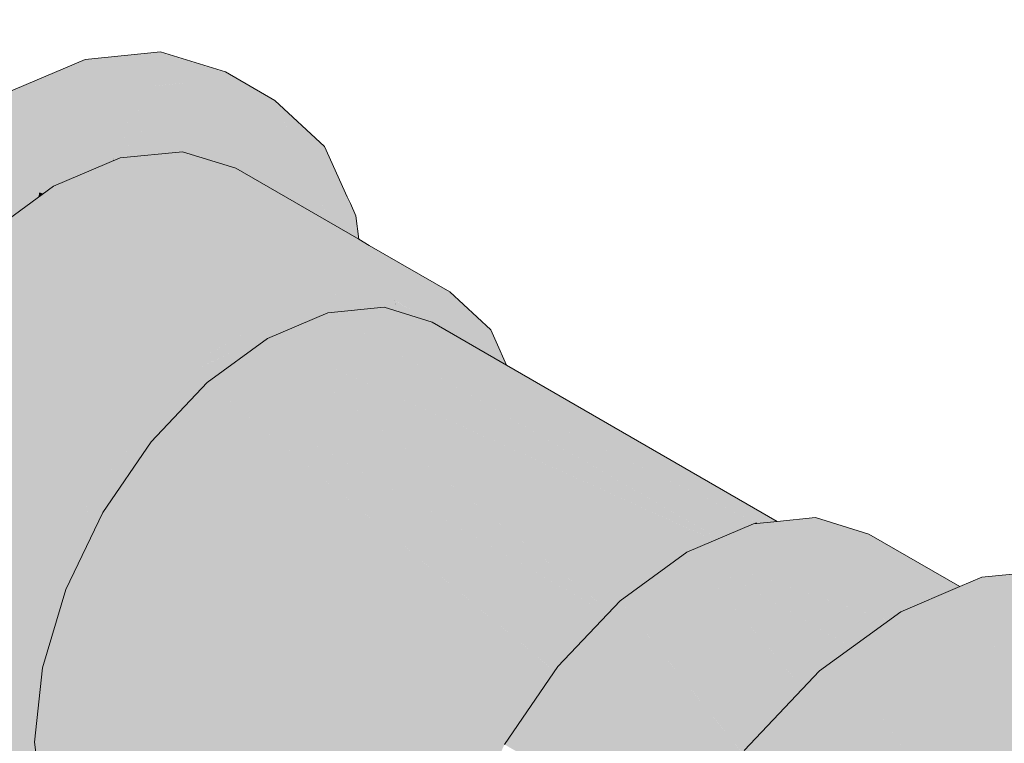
# Model space of a CAD drawing. Header units: millimetres. Extents: x 2 to 902, y -447 to 199.
# Tile 408 of 656: x 107.45 to 107.685, y 62.036 to 62.208. Entities that reach past the tile are written whole.
import ezdxf

# ---------------------------------------------------------------- set-up
doc = ezdxf.new("R2010")
doc.units = ezdxf.units.MM
doc.header["$MEASUREMENT"] = 0
doc.layers.add('AF-Condutos', color=4, linetype='Continuous', lineweight=25)
doc.layers.add('AF-Conexões', color=9, linetype='Continuous', lineweight=18)

msp = doc.modelspace()

# ---------------------------------------------------------------- hatches: boundary and pattern name
at = {"layer": 'AF-Condutos', "linetype": 'Continuous'}
for points in [[(107.45986, 62.16008), (107.34182, 62.22842), (107.34165, 62.22833)], [(107.45564, 62.1669), (107.4581, 62.1687), (107.42892, 62.178), (107.45229, 62.16446)]]:
    msp.add_hatch(color=151, dxfattribs=at).paths.add_polyline_path(points)
at = {"layer": 'AF-Conexões', "linetype": 'Continuous'}
for points in [[(107.42101, 62.00202), (107.38377, 62.055), (107.38787, 62.0688), (107.40558, 62.12841), (107.44882, 62.17406), (107.45824, 62.184), (107.44647, 62.17541), (107.45824, 62.184), (107.47753, 62.1922), (107.49549, 62.19399), (107.51092, 62.18922), (107.49914, 62.19602), (107.48372, 62.20078), (107.46575, 62.199), (107.44647, 62.1908), (107.4347, 62.18221), (107.44189, 62.17806), (107.4347, 62.18221), (107.43897, 62.16994), (107.4347, 62.18221), (107.4272, 62.17674), (107.42101, 62.15098), (107.4272, 62.17674), (107.40923, 62.15778), (107.39381, 62.13521), (107.39375, 62.10377), (107.38631, 62.07873), (107.3854, 62.07022), (107.37784, 62.07458), (107.3854, 62.07022), (107.38631, 62.07873), (107.39375, 62.10377), (107.39381, 62.13521), (107.38198, 62.11056), (107.37453, 62.08553), (107.37362, 62.07702), (107.372, 62.0618), (107.38631, 62.03421), (107.372, 62.0618), (107.37453, 62.04101), (107.39375, 62.01777), (107.37453, 62.04101), (107.38198, 62.02456), (107.39381, 62.01358), (107.40558, 62.00679)], [(107.52825, 62.15772), (107.53087, 62.1562), (107.53019, 62.1618), (107.52888, 62.16469), (107.52814, 62.16633), (107.52275, 62.17824), (107.52521, 62.16904), (107.52275, 62.17824), (107.51092, 62.18922), (107.52194, 62.17208), (107.52615, 62.16553), (107.52194, 62.17208), (107.51092, 62.18922), (107.51631, 62.17731), (107.51526, 62.17963), (107.51388, 62.18267), (107.51092, 62.18922), (107.51024, 62.18293), (107.51285, 62.18052), (107.51332, 62.1815), (107.51285, 62.18052), (107.51395, 62.1795), (107.51285, 62.18052), (107.51228, 62.17933), (107.51285, 62.18052), (107.51024, 62.18293), (107.50983, 62.17909), (107.51092, 62.18922), (107.50821, 62.19006), (107.50187, 62.18736), (107.50821, 62.19006), (107.49704, 62.19351), (107.49678, 62.19265), (107.49704, 62.19351), (107.49549, 62.19399), (107.49661, 62.19206), (107.49984, 62.1865), (107.50446, 62.17856), (107.50916, 62.17284), (107.51137, 62.17743), (107.50916, 62.17284), (107.50446, 62.17856), (107.50854, 62.17154), (107.50446, 62.17856), (107.49984, 62.1865), (107.49661, 62.19206), (107.49549, 62.19399), (107.49633, 62.19112), (107.49792, 62.18568), (107.49633, 62.19112), (107.49549, 62.19399), (107.49231, 62.1833), (107.49549, 62.19399), (107.49234, 62.19367), (107.47753, 62.1922), (107.48454, 62.18798), (107.47753, 62.1922), (107.48247, 62.18647), (107.47753, 62.1922), (107.48231, 62.18636), (107.48712, 62.18109), (107.48231, 62.18636), (107.47753, 62.1922), (107.47886, 62.18384), (107.47948, 62.17993), (107.48676, 62.18093), (107.47948, 62.17993), (107.48233, 62.17905), (107.48248, 62.17911), (107.48233, 62.17905), (107.48988, 62.17712), (107.49049, 62.17718), (107.49091, 62.17722), (107.4926, 62.18342), (107.4934, 62.18376), (107.49379, 62.1826), (107.49424, 62.18412), (107.49549, 62.18831), (107.49549, 62.18465), (107.50013, 62.17813), (107.49549, 62.18465), (107.49549, 62.18831), (107.49424, 62.18412), (107.49379, 62.1826), (107.4934, 62.18376), (107.4926, 62.18342), (107.49091, 62.17722), (107.49208, 62.17733), (107.49091, 62.17722), (107.49049, 62.17718), (107.48988, 62.17712), (107.48233, 62.17905), (107.47948, 62.17993), (107.47753, 62.1922), (107.47528, 62.18122), (107.47668, 62.17664), (107.47692, 62.17583), (107.48008, 62.17615), (107.47877, 62.17753), (107.47979, 62.17797), (107.47877, 62.17753), (107.48008, 62.17615), (107.4889, 62.17702), (107.49032, 62.17658), (107.4907, 62.17646), (107.49183, 62.17611), (107.4922, 62.17725), (107.49223, 62.17735), (107.4922, 62.17725), (107.49186, 62.17611), (107.49549, 62.17499), (107.49549, 62.17767), (107.49549, 62.17663), (107.49549, 62.17499), (107.5016, 62.1731), (107.50762, 62.16963), (107.5083, 62.17104), (107.50895, 62.17084), (107.50841, 62.17128), (107.50895, 62.17084), (107.5083, 62.17104), (107.50762, 62.16963), (107.50875, 62.16898), (107.51186, 62.16718), (107.51906, 62.16302), (107.51937, 62.16346), (107.51906, 62.16302), (107.52408, 62.16013), (107.52129, 62.16628), (107.5209, 62.16715), (107.52408, 62.16013)], [(107.44531, 62.0065), (107.44974, 62.00488), (107.45608, 62.00254), (107.4517, 62.00507), (107.45608, 62.00254), (107.4548, 62.00538), (107.4526, 62.00516), (107.44756, 62.00746), (107.4526, 62.00516), (107.4548, 62.00538), (107.45284, 62.0097), (107.44883, 62.008), (107.45284, 62.0097), (107.45608, 62.00254), (107.45693, 62.01052), (107.45682, 62.0114), (107.45661, 62.01313), (107.45682, 62.0114), (107.45693, 62.01052), (107.4567, 62.00838), (107.45663, 62.0077), (107.45608, 62.00254), (107.45793, 62.00229), (107.45793, 62.00236), (107.4576, 62.005), (107.45741, 62.00662), (107.45735, 62.00711), (107.45723, 62.00808), (107.45735, 62.00711), (107.45741, 62.00662), (107.4576, 62.005), (107.45793, 62.00236), (107.45805, 62.00572), (107.45768, 62.00782), (107.45805, 62.00572), (107.45793, 62.00236), (107.45793, 62.00229), (107.46066, 62.00209), (107.46442, 62.00172), (107.46904, 62.00126), (107.46307, 62.0047), (107.46904, 62.00126), (107.46944, 62.00122), (107.46118, 62.00889), (107.46095, 62.00593), (107.46055, 62.00616), (107.45892, 62.0071), (107.46055, 62.00616), (107.46095, 62.00593), (107.46118, 62.00889), (107.46102, 62.00925), (107.46045, 62.00956), (107.46102, 62.00925), (107.46085, 62.00962), (107.45996, 62.01157), (107.4597, 62.01215), (107.45834, 62.01152), (107.4597, 62.01215), (107.45952, 62.01255), (107.45937, 62.01288), (107.45796, 62.01188), (107.45937, 62.01288), (107.4593, 62.01304), (107.45814, 62.0156), (107.4576, 62.01679), (107.45781, 62.01202), (107.4576, 62.01679), (107.45716, 62.01262), (107.45704, 62.01149), (107.4576, 62.01679), (107.45564, 62.02113), (107.45627, 62.01595), (107.45564, 62.02113), (107.45424, 62.03258), (107.45375, 62.0366), (107.45227, 62.04291), (107.45375, 62.0366), (107.45564, 62.02113), (107.45952, 62.01255), (107.46118, 62.00889), (107.46998, 62.00072), (107.47589, 61.99781), (107.47596, 61.99809), (107.47627, 61.99947), (107.47596, 61.99809), (107.47589, 61.99781), (107.47583, 61.99754), (107.46998, 62.00072), (107.47582, 61.99749), (107.47663, 61.99704), (107.47739, 61.99663), (107.48067, 61.99486), (107.48067, 61.99491), (107.49023, 61.99075), (107.48067, 61.99517), (107.47737, 61.9967), (107.48067, 61.99521), (107.47736, 61.99676), (107.47667, 61.99708), (107.47736, 61.99676), (107.48067, 61.99521), (107.49023, 61.99075), (107.48067, 61.99545), (107.49023, 61.99075), (107.49226, 61.99095), (107.48067, 61.99572), (107.47728, 61.99712), (107.47685, 61.99733), (107.47727, 61.99716), (107.47718, 61.99756), (107.47705, 61.99762), (107.47695, 61.99856), (107.47676, 61.99938), (107.47695, 61.99856), (107.47705, 61.99762), (107.47718, 61.99756), (107.47714, 61.99774), (107.47718, 61.99756), (107.47727, 61.99716), (107.48067, 61.99575), (107.48067, 61.99603), (107.48067, 61.99575), (107.49226, 61.99095), (107.48067, 61.99763), (107.47812, 61.99911), (107.47663, 61.99997), (107.47641, 62.00009), (107.47663, 61.99997), (107.47812, 61.99911), (107.48067, 61.99763), (107.48067, 61.99809), (107.48067, 61.99763), (107.49226, 61.99095), (107.49739, 61.99145), (107.48067, 61.9995), (107.47899, 62.00032), (107.4766, 62.00011), (107.47651, 62.00051), (107.4766, 62.00011), (107.47899, 62.00032), (107.47671, 62.00141), (107.47625, 62.00163), (107.47671, 62.00141), (107.47899, 62.00032), (107.48067, 62.00102), (107.47976, 62.00139), (107.48067, 62.00266), (107.48067, 62.00279), (107.47696, 62.00252), (107.47595, 62.00293), (107.47696, 62.00252), (107.48067, 62.00282), (107.47727, 62.00388), (107.47562, 62.00439), (107.47551, 62.00487), (107.47562, 62.00439), (107.47727, 62.00388), (107.48067, 62.00283), (107.47738, 62.00435), (107.47543, 62.00524), (107.47482, 62.00789), (107.47458, 62.00895), (107.47482, 62.00789), (107.47543, 62.00524), (107.47738, 62.00435), (107.48067, 62.00283), (107.48067, 62.00506), (107.48067, 62.00612), (107.47796, 62.00694), (107.48067, 62.00612), (107.48067, 62.00506), (107.48067, 62.00283), (107.48076, 62.00279), (107.48271, 62.0055), (107.48067, 62.00667), (107.47822, 62.00809), (107.47426, 62.01038), (107.47822, 62.00809), (107.48067, 62.00667), (107.48067, 62.00796), (107.48067, 62.00667), (107.48271, 62.0055), (107.48434, 62.00778), (107.48067, 62.00926), (107.48434, 62.00778), (107.48271, 62.0055), (107.48076, 62.00279), (107.48067, 62.00279), (107.48067, 62.00266), (107.47976, 62.00139), (107.48067, 62.00102), (107.47899, 62.00032), (107.48067, 61.9995), (107.48067, 61.9997), (107.48067, 61.9995), (107.50989, 61.98544), (107.54871, 61.96675), (107.54862, 61.96744), (107.51317, 61.98791), (107.54686, 61.96846), (107.54763, 61.9756), (107.54704, 61.98043), (107.54763, 61.9756), (107.54812, 61.98019), (107.54823, 61.98128), (107.54686, 61.98187), (107.52032, 61.99329), (107.48489, 62.00854), (107.48067, 62.00957), (107.47867, 62.01007), (107.48067, 62.00957), (107.48489, 62.00854), (107.48067, 62.01002), (107.48489, 62.00854), (107.48067, 62.01035), (107.47881, 62.01067), (107.47389, 62.01199), (107.47881, 62.01067), (107.48067, 62.01035), (107.47891, 62.01111), (107.47372, 62.01275), (107.46584, 62.01523), (107.47379, 62.01244), (107.46584, 62.01523), (107.47372, 62.01275), (107.47891, 62.01111), (107.47357, 62.01341), (107.4676, 62.01598), (107.47357, 62.01341), (107.47251, 62.01807), (107.47357, 62.01341), (107.48067, 62.01035), (107.54823, 61.98128), (107.54831, 61.98201), (107.48067, 62.02106), (107.48019, 62.02134), (107.47178, 62.02126), (107.48019, 62.02134), (107.47049, 62.02694), (107.48019, 62.02134), (107.48067, 62.02118), (107.48067, 62.02154), (107.48067, 62.02494), (107.48067, 62.02154), (107.48067, 62.02118), (107.55007, 61.99841), (107.54972, 61.99514), (107.55063, 61.99822), (107.55072, 61.9985), (107.5501, 61.99874), (107.48615, 62.02387), (107.48067, 62.02602), (107.48067, 62.02994), (107.46972, 62.03033), (107.48067, 62.02994), (107.48067, 62.03224), (107.46885, 62.03415), (107.48067, 62.03224), (107.48067, 62.02994), (107.48067, 62.02602), (107.48615, 62.02387), (107.55072, 61.9985), (107.55094, 61.99923), (107.49889, 62.02928), (107.48067, 62.0398), (107.46558, 62.04852), (107.45564, 62.05425), (107.49889, 62.02928), (107.54857, 62.0006), (107.55584, 62.01575), (107.55603, 62.0164), (107.55584, 62.01575), (107.55614, 62.01637), (107.55642, 62.01696), (107.55622, 62.01704), (107.51016, 62.03408), (107.55642, 62.01696), (107.55678, 62.01769), (107.52066, 62.03854), (107.55678, 62.01769), (107.55714, 62.01846), (107.56491, 62.03463), (107.56558, 62.03603), (107.52889, 62.04204), (107.56558, 62.03603), (107.56974, 62.03363), (107.56596, 62.03682), (107.54402, 62.04848), (107.56596, 62.03682), (107.54941, 62.05077), (107.48147, 62.10803), (107.46998, 62.09123), (107.46118, 62.07289), (107.46163, 62.07383), (107.46173, 62.07404), (107.46206, 62.07584), (107.46173, 62.07404), (107.46235, 62.07533), (107.46287, 62.0764), (107.4643, 62.07939), (107.46314, 62.07948), (107.4643, 62.07939), (107.46538, 62.08165), (107.46659, 62.08417), (107.46728, 62.0856), (107.46773, 62.08653), (107.46654, 62.09094), (107.46615, 62.08961), (107.46654, 62.09094), (107.46582, 62.09363), (107.46496, 62.08563), (107.46582, 62.09363), (107.45757, 62.07237), (107.45661, 62.06338), (107.45287, 62.05559), (107.45661, 62.06338), (107.45757, 62.07237), (107.45135, 62.05633), (107.45173, 62.05321), (107.45278, 62.04462), (107.45173, 62.05321), (107.45061, 62.05086), (107.45173, 62.05321), (107.45135, 62.05633), (107.44996, 62.05273), (107.45046, 62.05057), (107.44996, 62.05273), (107.45043, 62.0505), (107.45214, 62.04248), (107.45363, 62.03546), (107.45214, 62.04248), (107.45043, 62.0505), (107.44996, 62.05273), (107.45036, 62.05036), (107.45187, 62.04158), (107.45336, 62.03291), (107.45522, 62.02204), (107.45336, 62.03291), (107.45187, 62.04158), (107.45036, 62.05036), (107.44996, 62.05273), (107.45027, 62.05016), (107.45148, 62.04026), (107.4529, 62.02861), (107.45314, 62.02665), (107.45509, 62.01066), (107.45403, 62.01021), (107.45509, 62.01066), (107.44996, 62.05273), (107.46582, 62.09363), (107.45608, 62.07334), (107.46582, 62.09363), (107.49331, 62.12783), (107.52505, 62.14615), (107.50917, 62.1394), (107.52505, 62.14615), (107.53201, 62.14684), (107.52505, 62.14615), (107.53263, 62.14177), (107.5392, 62.14178), (107.53237, 62.14389), (107.53779, 62.14501), (107.53218, 62.14551), (107.53779, 62.14501), (107.53697, 62.14683), (107.53675, 62.14731), (107.53547, 62.15013), (107.53132, 62.15253), (107.53547, 62.15013), (107.53675, 62.14731), (107.53697, 62.14683), (107.53983, 62.14761), (107.53522, 62.15069), (107.53983, 62.14761), (107.53697, 62.14683), (107.53779, 62.14501), (107.53237, 62.14389), (107.53926, 62.14176), (107.53832, 62.14383), (107.53926, 62.14176), (107.56228, 62.13466), (107.55253, 62.1437), (107.53338, 62.15476), (107.53473, 62.15176), (107.53338, 62.15476), (107.53122, 62.15336), (107.53338, 62.15476), (107.53087, 62.1562), (107.5016, 62.1731), (107.4889, 62.17702), (107.47412, 62.17556), (107.45824, 62.1688), (107.44238, 62.15723), (107.47852, 62.11222), (107.44238, 62.15723), (107.42759, 62.14162), (107.43607, 62.15057), (107.43792, 62.15398), (107.43612, 62.15063), (107.43636, 62.15087), (107.44238, 62.15723), (107.44308, 62.15775), (107.44321, 62.15811), (107.4381, 62.15411), (107.44321, 62.15811), (107.44536, 62.16761), (107.44519, 62.16737), (107.43417, 62.15124), (107.4337, 62.15056), (107.43185, 62.14785), (107.4337, 62.15056), (107.43417, 62.15124), (107.42454, 62.14314), (107.41993, 62.13353), (107.42454, 62.14314), (107.43417, 62.15124), (107.44519, 62.16737), (107.44536, 62.16761), (107.44321, 62.15811), (107.44308, 62.15775), (107.44481, 62.159), (107.44992, 62.16273), (107.44566, 62.16069), (107.44343, 62.15834), (107.44783, 62.17122), (107.44343, 62.15834), (107.44566, 62.16069), (107.44992, 62.16273), (107.45459, 62.16614), (107.45043, 62.16573), (107.45459, 62.16614), (107.45543, 62.17024), (107.45496, 62.17051), (107.45333, 62.16879), (107.45496, 62.17051), (107.45158, 62.17246), (107.45496, 62.17051), (107.45563, 62.17122), (107.45496, 62.17051), (107.45543, 62.17024), (107.45486, 62.16737), (107.45582, 62.16703), (107.4581, 62.1687), (107.45806, 62.16872), (107.45824, 62.1688), (107.46127, 62.17101), (107.45824, 62.1688), (107.46439, 62.17142), (107.46372, 62.1728), (107.46439, 62.17142), (107.47236, 62.17481), (107.47398, 62.18028), (107.46925, 62.17683), (107.46147, 62.17739), (107.46925, 62.17683), (107.47398, 62.18028), (107.46411, 62.18018), (107.47398, 62.18028), (107.47753, 62.1922), (107.466, 62.18217), (107.47753, 62.1922), (107.47414, 62.19076), (107.45824, 62.184), (107.45219, 62.17762), (107.44882, 62.17406), (107.44787, 62.1713), (107.4495, 62.17367), (107.44787, 62.1713), (107.44882, 62.17406), (107.4297, 62.15387), (107.42897, 62.15234), (107.4297, 62.15387), (107.41606, 62.13947), (107.41165, 62.13482), (107.41551, 62.13764), (107.42535, 62.14481), (107.41165, 62.13482), (107.40558, 62.12841), (107.40843, 62.12139), (107.40558, 62.12841), (107.40307, 62.11997), (107.40124, 62.1138), (107.39771, 62.0979), (107.40124, 62.1138), (107.39559, 62.0948), (107.39765, 62.09781), (107.39559, 62.0948), (107.38787, 62.0688), (107.38628, 62.06345), (107.38863, 62.06835), (107.39315, 62.07777), (107.39333, 62.07814), (107.39805, 62.09839), (107.40176, 62.11435), (107.39805, 62.09839), (107.39811, 62.09849), (107.39805, 62.09839), (107.39333, 62.07814), (107.39315, 62.07777), (107.38863, 62.06835), (107.38628, 62.06345), (107.38377, 62.055), (107.39076, 62.06712), (107.39353, 62.07854), (107.39076, 62.06712), (107.39859, 62.08068), (107.3954, 62.07516), (107.39076, 62.06712), (107.39401, 62.06525), (107.39586, 62.07147), (107.39401, 62.06525), (107.39681, 62.06363), (107.39711, 62.06422), (107.39893, 62.08127), (107.39903, 62.08214), (107.39916, 62.08258), (107.39905, 62.08239), (107.40011, 62.09225), (107.40003, 62.09208), (107.40011, 62.09225), (107.40115, 62.10293), (107.40233, 62.11495), (107.40111, 62.10288), (107.40233, 62.11495), (107.39847, 62.09902), (107.40233, 62.11495), (107.40127, 62.1031), (107.40256, 62.1152), (107.4027, 62.1165), (107.40256, 62.1152), (107.40391, 62.11662), (107.40256, 62.1152), (107.40151, 62.10346), (107.40218, 62.10444), (107.40325, 62.10601), (107.40553, 62.10934), (107.40325, 62.10601), (107.40218, 62.10444), (107.40151, 62.10346), (107.40256, 62.1152), (107.40127, 62.1031), (107.4006, 62.09327), (107.40274, 62.09773), (107.4006, 62.09327), (107.40127, 62.1031), (107.40233, 62.11495), (107.40115, 62.10293), (107.40011, 62.09225), (107.39905, 62.08239), (107.43607, 62.15057), (107.41489, 62.12304), (107.40515, 62.10275), (107.39903, 62.08214), (107.44787, 62.0332), (107.44996, 62.01608), (107.44787, 62.0332), (107.44562, 62.03545), (107.39903, 62.08214), (107.39703, 62.0635), (107.39694, 62.06261), (107.39903, 62.04549), (107.40515, 62.03195), (107.41489, 62.02291), (107.44416, 62.00601), (107.44666, 62.00457), (107.46582, 61.9935), (107.44813, 62.00472), (107.46582, 61.9935), (107.46664, 61.99376), (107.46658, 61.99383), (107.46664, 61.99376), (107.47478, 61.99626), (107.46666, 61.99374), (107.46582, 61.9935), (107.46711, 61.99311), (107.46689, 61.99341), (107.46711, 61.99311), (107.4726, 61.99141), (107.47432, 61.99088), (107.47443, 61.99138), (107.4786, 61.99131), (107.47835, 61.99239), (107.47474, 61.99271), (107.4736, 61.99281), (107.47474, 61.99271), (107.47529, 61.99517), (107.47541, 61.99568), (107.47552, 61.99618), (107.4753, 61.99578), (107.47502, 61.99604), (107.4753, 61.99578), (107.47552, 61.99618), (107.47541, 61.99568), (107.47529, 61.99517), (107.47556, 61.99554), (107.47529, 61.99517), (107.47474, 61.99271), (107.47835, 61.99239), (107.47819, 61.99309), (107.47647, 61.99469), (107.47576, 61.99535), (107.47647, 61.99469), (107.47819, 61.99309), (107.47863, 61.99269), (107.47902, 61.99233), (107.48043, 61.99468), (107.47915, 61.99542), (107.48067, 61.99495), (107.48067, 61.99817), (107.47838, 61.99946), (107.47788, 61.99615), (107.47764, 61.99629), (107.47755, 61.99591), (107.47764, 61.99629), (107.47744, 61.99641), (107.47714, 61.99774), (107.47655, 61.99692), (107.47647, 61.99697), (107.47614, 61.99635), (107.47647, 61.99697), (107.47618, 61.99714), (107.47587, 61.99731), (107.4756, 61.99652), (107.47579, 61.99736), (107.47477, 61.99795), (107.47019, 62.00059), (107.4701, 62.00061), (107.47017, 62.00061), (107.46998, 62.00072), (107.46944, 62.00122), (107.46909, 62.00123), (107.46458, 62.00137), (107.46486, 62.00076), (107.46458, 62.00137), (107.46906, 62.00125), (107.46447, 62.00161), (107.4608, 62.00189), (107.46447, 62.00161), (107.46904, 62.00126), (107.46442, 62.00172), (107.46066, 62.00209), (107.45793, 62.00229), (107.45608, 62.00254), (107.45797, 62.00196), (107.46154, 62.00086), (107.46534, 61.99968), (107.47396, 61.99702), (107.46154, 62.00086), (107.45608, 62.00254), (107.44974, 62.00488)], [(107.47412, 62.17556), (107.47528, 62.18123), (107.47753, 62.1922), (107.47398, 62.18028), (107.47253, 62.1754), (107.47117, 62.16115)], [(107.47528, 62.18122), (107.47412, 62.17556), (107.47692, 62.17583)], [(107.47253, 62.1754), (107.47236, 62.17481), (107.47248, 62.17486)], [(107.45486, 62.16737), (107.45463, 62.16617), (107.45582, 62.16703)], [(107.53039, 62.14163), (107.5263, 62.14509), (107.52505, 62.14615), (107.50855, 62.13663), (107.49611, 62.12944), (107.49331, 62.12783), (107.49592, 62.12916), (107.50672, 62.13469), (107.49592, 62.12916), (107.49331, 62.12783), (107.49556, 62.12864), (107.49331, 62.12783), (107.49331, 62.12585), (107.49381, 62.12608), (107.49386, 62.12615), (107.49381, 62.12608), (107.50379, 62.1316), (107.49381, 62.12608), (107.50234, 62.13007), (107.49379, 62.12605), (107.49331, 62.12585), (107.49331, 62.12534), (107.49331, 62.12103), (107.49331, 62.12053), (107.49436, 62.12164), (107.49483, 62.12214), (107.50174, 62.12944), (107.49483, 62.12214), (107.59012, 62.06712), (107.59065, 62.06768), (107.50917, 62.1326), (107.51172, 62.13445), (107.50917, 62.1326), (107.52352, 62.1387), (107.52457, 62.14383), (107.52352, 62.1387), (107.52593, 62.13894), (107.52527, 62.14434), (107.52584, 62.13969), (107.52593, 62.13894), (107.53277, 62.13962), (107.53263, 62.14177), (107.53183, 62.14224), (107.52656, 62.14528), (107.52505, 62.14615), (107.5263, 62.14509)], [(107.53263, 62.14177), (107.53289, 62.13963), (107.53584, 62.13992)], [(107.56607, 62.12627), (107.56357, 62.13181), (107.56228, 62.13466), (107.54296, 62.14062), (107.53926, 62.14176), (107.54148, 62.14048), (107.5439, 62.13907), (107.54146, 62.14047), (107.53927, 62.14174), (107.53991, 62.14032), (107.54006, 62.13999), (107.54719, 62.13717), (107.54006, 62.13999), (107.53991, 62.14032), (107.53903, 62.14023), (107.53991, 62.14032), (107.53923, 62.14176), (107.53263, 62.14177), (107.53733, 62.14007), (107.53263, 62.14177), (107.53426, 62.14083), (107.53584, 62.13992), (107.53689, 62.14002), (107.54056, 62.13889), (107.54837, 62.13649), (107.55083, 62.13573), (107.54837, 62.13649), (107.54946, 62.13586), (107.55343, 62.13356)], [(107.54483, 62.0418), (107.53263, 62.14177), (107.53983, 62.02498)], [(107.53991, 62.14032), (107.53927, 62.14174), (107.53923, 62.14176)], [(107.56607, 62.12627), (107.54837, 62.13649), (107.53689, 62.14002), (107.52353, 62.1387), (107.57116, 62.115), (107.62586, 62.08866), (107.56796, 62.12208), (107.62586, 62.08866), (107.62936, 62.089), (107.62967, 62.08903), (107.56744, 62.12323), (107.62967, 62.08903), (107.63043, 62.08911)], [(107.61651, 62.08502), (107.52353, 62.1387), (107.50917, 62.1326), (107.61553, 62.08461)], [(107.52353, 62.1387), (107.6125, 62.08734), (107.62441, 62.08851)], [(107.6016, 62.07924), (107.50917, 62.1326), (107.59014, 62.06809), (107.59065, 62.06768), (107.59153, 62.0686), (107.59307, 62.07023), (107.60373, 62.078)], [(107.61383, 62.08537), (107.50917, 62.1326), (107.60215, 62.07892), (107.60373, 62.078), (107.60545, 62.07926), (107.60894, 62.0818), (107.61553, 62.08461)], [(107.47006, 62.09139), (107.48067, 62.05758), (107.48067, 62.10719), (107.48067, 62.10686), (107.48147, 62.10803), (107.49169, 62.11882), (107.48682, 62.11585), (107.49169, 62.11882), (107.49331, 62.12053), (107.49331, 62.12534), (107.4927, 62.12446), (107.49331, 62.12534), (107.49331, 62.12783), (107.48067, 62.11211), (107.47902, 62.11005), (107.47838, 62.10873), (107.47453, 62.1007), (107.47838, 62.10873), (107.47902, 62.11005), (107.46824, 62.09664), (107.46897, 62.09483), (107.46824, 62.09664), (107.46582, 62.09363), (107.46712, 62.09288), (107.46582, 62.09363), (107.46627, 62.09197), (107.46643, 62.09215), (107.46627, 62.09197), (107.46654, 62.09094), (107.46671, 62.09148), (107.46654, 62.09094), (107.46796, 62.08827), (107.468, 62.08833), (107.46796, 62.08827), (107.46828, 62.08767), (107.46998, 62.09123)], [(107.49473, 62.12742), (107.49325, 62.12526), (107.49548, 62.12282)], [(107.57752, 62.0535), (107.49483, 62.12214), (107.48147, 62.10803), (107.56606, 62.03673), (107.57706, 62.05283)], [(107.58776, 62.06848), (107.49483, 62.12214), (107.57736, 62.05364), (107.57752, 62.0535), (107.57781, 62.05393), (107.57829, 62.05462), (107.59012, 62.06712)], [(107.62548, 62.08884), (107.57116, 62.115), (107.62441, 62.08851), (107.62455, 62.08844), (107.62481, 62.08855)], [(107.46746, 62.08753), (107.46773, 62.08653), (107.46809, 62.08729), (107.46828, 62.08767), (107.46796, 62.08827), (107.46654, 62.09094), (107.46778, 62.08801), (107.46654, 62.09094)], [(107.63959, 62.09002), (107.63043, 62.08911), (107.62481, 62.08855), (107.60894, 62.0818), (107.66056, 62.06791), (107.66174, 62.06841), (107.66384, 62.06931), (107.66199, 62.07089)], [(107.6523, 62.0861), (107.63959, 62.09002), (107.66384, 62.06931), (107.67054, 62.07215), (107.67217, 62.07285), (107.67394, 62.0736)], [(107.62455, 62.08844), (107.62441, 62.08851), (107.6125, 62.08734), (107.61651, 62.08502), (107.61889, 62.08604)], [(107.62586, 62.08866), (107.62548, 62.08884), (107.62481, 62.08855)], [(107.63665, 62.0494), (107.60894, 62.0818), (107.59307, 62.07023), (107.63399, 62.0466)], [(107.64669, 62.06), (107.60894, 62.0818), (107.63598, 62.05019), (107.63665, 62.0494), (107.63753, 62.05034), (107.64057, 62.05355), (107.64822, 62.05912)], [(107.60894, 62.0818), (107.64822, 62.05912), (107.65698, 62.06551)], [(107.66035, 62.06797), (107.60894, 62.0818), (107.65584, 62.0659), (107.65698, 62.06551), (107.65985, 62.06761), (107.66056, 62.06791)], [(107.74612, 62.0178), (107.74102, 62.02507), (107.72476, 62.0482), (107.71271, 62.06534), (107.70888, 62.07078), (107.70988, 62.06265), (107.71233, 62.04253), (107.71116, 62.05211), (107.70843, 62.06127), (107.70597, 62.06954), (107.70843, 62.06127), (107.71116, 62.05211), (107.70988, 62.06265), (107.70915, 62.06856), (107.70888, 62.07078), (107.70364, 62.07026), (107.69092, 62.069), (107.70888, 62.07078), (107.74612, 62.0178), (107.74358, 62.0386), (107.73614, 62.05504), (107.72431, 62.06602), (107.71252, 62.07283), (107.69709, 62.07759), (107.67913, 62.07581), (107.68573, 62.06679), (107.68782, 62.06559), (107.68573, 62.06679), (107.67913, 62.07581), (107.67711, 62.07177), (107.67164, 62.0608), (107.68835, 62.06528), (107.70517, 62.06979), (107.68835, 62.06528), (107.69115, 62.06367), (107.68835, 62.06528), (107.67164, 62.0608), (107.67711, 62.07177), (107.67913, 62.07581), (107.67394, 62.0736), (107.65985, 62.06761), (107.64057, 62.05355), (107.62261, 62.03459), (107.60718, 62.01201), (107.61897, 62.00521), (107.60718, 62.01201), (107.59535, 61.98737), (107.60714, 61.98056), (107.59535, 61.98737), (107.58791, 61.96233), (107.5997, 61.95553), (107.58791, 61.96233), (107.58537, 61.93861), (107.58723, 61.92341), (107.59584, 61.91844), (107.58723, 61.92341), (107.58791, 61.91781), (107.59535, 61.90137), (107.60718, 61.89039), (107.61525, 61.88573), (107.6158, 61.88598), (107.61525, 61.88573), (107.61845, 61.88389), (107.61897, 61.88358), (107.61854, 61.88391), (107.61897, 61.88358), (107.61861, 61.88392), (107.6162, 61.88615), (107.60714, 61.89456), (107.6162, 61.88615), (107.61861, 61.88392), (107.61897, 61.88358), (107.61872, 61.88395), (107.61694, 61.88648), (107.5997, 61.91101), (107.59902, 61.9166), (107.5997, 61.91101), (107.61334, 61.8916), (107.61533, 61.88975), (107.61334, 61.8916), (107.61694, 61.88648), (107.61754, 61.88675), (107.6168, 61.88839), (107.61754, 61.88675), (107.61694, 61.88648), (107.61872, 61.88395), (107.61897, 61.88358), (107.6188, 61.88397), (107.61897, 61.88358), (107.61898, 61.88401), (107.61897, 61.88358), (107.61902, 61.88402), (107.61899, 61.88636), (107.61824, 61.88706), (107.60581, 61.91268), (107.61824, 61.88706), (107.61899, 61.88636), (107.61899, 61.88739), (107.6063, 61.9124), (107.61899, 61.88739), (107.619, 61.88635), (107.61902, 61.88402), (107.61925, 61.88612), (107.6194, 61.88757), (107.61943, 61.90482), (107.61909, 61.90501), (107.60686, 61.91208), (107.61909, 61.90501), (107.61943, 61.90482), (107.61955, 61.9895), (107.59716, 61.9318), (107.6344, 62.02778), (107.63849, 61.99465), (107.63891, 61.99126), (107.64062, 61.99668), (107.63891, 61.99126), (107.63941, 61.98849), (107.64999, 62.0056), (107.6484, 62.00409), (107.64999, 62.0056), (107.65236, 62.00944), (107.65236, 62.03392), (107.66463, 62.02929), (107.65515, 62.04277), (107.65236, 62.04674), (107.69158, 62.06342), (107.70348, 62.05655), (107.70828, 62.05378), (107.70733, 62.06022), (107.70828, 62.05378), (107.71008, 62.04151), (107.71094, 62.0419), (107.71008, 62.04151), (107.70828, 62.05378), (107.70348, 62.05655), (107.7001, 62.05333), (107.70348, 62.05655), (107.69158, 62.06342), (107.68366, 62.06005), (107.66214, 62.0509), (107.67383, 62.04415), (107.67454, 62.04374), (107.67383, 62.04415), (107.66214, 62.0509), (107.65236, 62.04674), (107.67112, 62.03978), (107.67734, 62.04212), (107.69554, 62.04899), (107.69833, 62.05165), (107.70538, 62.03937), (107.69833, 62.05165), (107.69554, 62.04899), (107.67734, 62.04212), (107.67112, 62.03978), (107.65236, 62.04674), (107.66267, 62.03208), (107.66463, 62.02929), (107.66617, 62.03177), (107.67787, 62.03216), (107.68173, 62.03584), (107.68418, 62.03817), (107.68408, 62.03823), (107.68418, 62.03817), (107.68423, 62.03821), (107.68418, 62.03817), (107.68785, 62.03606), (107.68418, 62.03817), (107.68173, 62.03584), (107.67787, 62.03216), (107.69051, 62.03258), (107.69238, 62.03344), (107.69899, 62.03645), (107.69238, 62.03344), (107.69051, 62.03258), (107.69989, 62.0291), (107.69051, 62.03258), (107.67787, 62.03216), (107.66617, 62.03177), (107.67649, 62.03085), (107.66617, 62.03177), (107.66463, 62.02929), (107.65236, 62.03392), (107.65473, 62.01627), (107.65506, 62.01381), (107.65473, 62.01627), (107.65236, 62.03392), (107.65277, 62.01537), (107.65289, 62.01029), (107.65315, 62.00862), (107.65546, 62.01082), (107.65688, 62.01217), (107.65979, 62.01494), (107.65731, 62.01744), (107.65979, 62.01494), (107.66445, 62.01938), (107.66366, 62.02034), (107.66104, 62.02348), (107.66366, 62.02034), (107.66445, 62.01938), (107.66711, 62.02191), (107.66817, 62.02292), (107.66873, 62.02346), (107.67467, 62.02911), (107.67529, 62.0297), (107.67467, 62.02911), (107.66873, 62.02346), (107.66817, 62.02292), (107.66711, 62.02191), (107.66916, 62.02285), (107.68258, 62.02897), (107.68503, 62.03008), (107.70061, 62.02869), (107.70068, 62.02865), (107.70114, 62.02864), (107.71211, 62.02766), (107.70114, 62.02864), (107.70123, 62.02833), (107.71301, 62.02153), (107.71504, 62.02036), (107.71417, 62.02747), (107.71504, 62.02036), (107.74222, 62.00466), (107.7433, 62.00404), (107.74457, 62.00331)], [(107.62218, 62.03396), (107.59307, 62.07023), (107.57829, 62.05462), (107.56558, 62.03604), (107.60719, 62.01202), (107.60951, 62.01541), (107.61989, 62.0306)], [(107.63172, 62.04791), (107.59307, 62.07023), (107.62211, 62.03406), (107.62218, 62.03396), (107.62229, 62.03411), (107.62261, 62.03459), (107.63399, 62.0466)]]:
    msp.add_hatch(color=161, dxfattribs=at).paths.add_polyline_path(points)

# ---------------------------------------------------------------- linework, layer by layer
at = {"layer": 'AF-Conexões'}
for p, q in [((107.48372, 62.20078), (107.46575, 62.199)), ((107.49914, 62.19602), (107.48372, 62.20078)), ((107.46575, 62.199), (107.44647, 62.1908)), ((107.51092, 62.18922), (107.49914, 62.19602)), ((107.52275, 62.17824), (107.51092, 62.18922)), ((107.4889, 62.17702), (107.47412, 62.17556)), ((107.5016, 62.1731), (107.4889, 62.17702)), ((107.52814, 62.16633), (107.52275, 62.17824)), ((107.47412, 62.17556), (107.45824, 62.1688)), ((107.53087, 62.1562), (107.5016, 62.1731)), ((107.45824, 62.1688), (107.44238, 62.15723)), ((107.52888, 62.16469), (107.52814, 62.16633)), ((107.53019, 62.1618), (107.52888, 62.16469)), ((107.53087, 62.1562), (107.53019, 62.1618)), ((107.53338, 62.15476), (107.53087, 62.1562)), ((107.55253, 62.1437), (107.53338, 62.15476)), ((107.56228, 62.13466), (107.55253, 62.1437)), ((107.53689, 62.14002), (107.52353, 62.1387)), ((107.54837, 62.13649), (107.53689, 62.14002)), ((107.52353, 62.1387), (107.50917, 62.1326)), ((107.56607, 62.12627), (107.54837, 62.13649)), ((107.56357, 62.13181), (107.56228, 62.13466)), ((107.50917, 62.1326), (107.49483, 62.12214)), ((107.56607, 62.12627), (107.56357, 62.13181)), ((107.63043, 62.08911), (107.56607, 62.12627)), ((107.49483, 62.12214), (107.48147, 62.10803)), ((107.48147, 62.10803), (107.46998, 62.09123)), ((107.46998, 62.09123), (107.46118, 62.07289)), ((107.63959, 62.09002), (107.63043, 62.08911)), ((107.6523, 62.0861), (107.63959, 62.09002)), ((107.62481, 62.08855), (107.60894, 62.0818)), ((107.63043, 62.08911), (107.62481, 62.08855)), ((107.67394, 62.0736), (107.6523, 62.0861)), ((107.60894, 62.0818), (107.59307, 62.07023)), ((107.67913, 62.07581), (107.67394, 62.0736)), ((107.69709, 62.07759), (107.67913, 62.07581)), ((107.67394, 62.0736), (107.65985, 62.06761)), ((107.46118, 62.07289), (107.45564, 62.05425)), ((107.59307, 62.07023), (107.57829, 62.05462)), ((107.65985, 62.06761), (107.64057, 62.05355)), ((107.45564, 62.05425), (107.45375, 62.0366)), ((107.57829, 62.05462), (107.56558, 62.03604)), ((107.64057, 62.05355), (107.62261, 62.03459)), ((107.45375, 62.0366), (107.45564, 62.02113))]:
    msp.add_line(p, q, dxfattribs=at)

doc.saveas('drawing.dxf')
